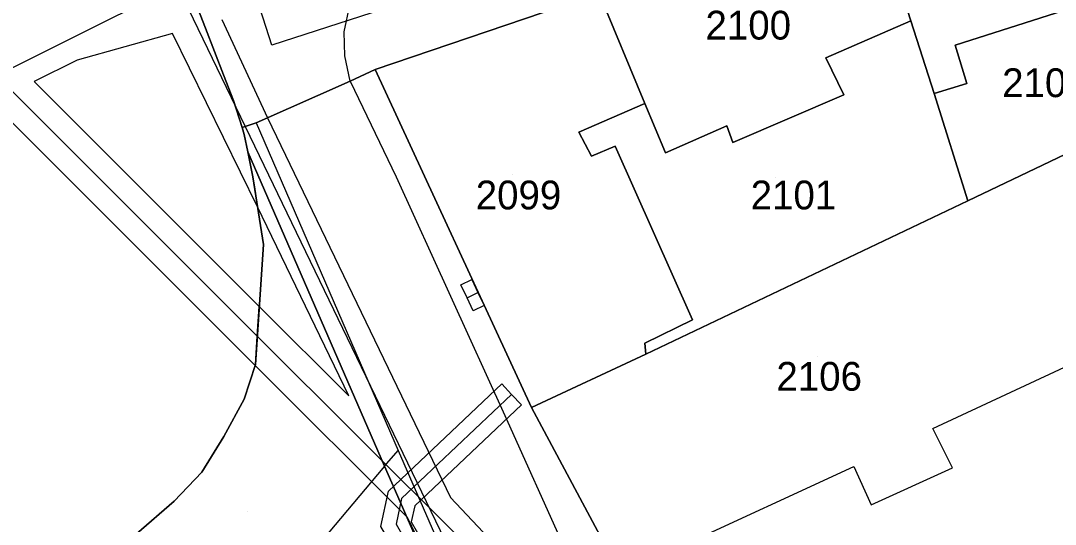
# Model space of a CAD drawing. Extents: x -263423 to -261326, y -1240067 to -1237864.
# Drawn here: x -262787.6 to -262715.7, y -1238800.4 to -1238765.4 of the extents above; entities that cross this region are included whole.
import ezdxf

# ---------------------------------------------------------------- set-up
doc = ezdxf.new("R2010")
doc.units = 0
for name, color, linetype in [('body_kn', 7, 'Continuous'), ('kladpar_druhypozemkov', 7, 'Continuous'), ('kladpar_hranice', 7, 'Continuous'), ('kladpar_parcelnecisla', 7, 'Continuous'), ('kladpar_plochy', 7, 'Continuous'), ('tarchy_linie', 7, 'Continuous'), ('zappar_hrandruhpozemk', 7, 'Continuous')]:
    doc.layers.add(name, color=color, linetype=linetype)

msp = doc.modelspace()

# ---------------------------------------------------------------- linework, layer by layer
at = {"layer": 'body_kn'}
for p, q in [((-262725.75, -1238765.47), (-262725.75, -1238765.47)), ((-262774.79, -1238765.97), (-262774.79, -1238765.97)), ((-262765.15, -1238766.22), (-262765.15, -1238766.22)), ((-262777.1, -1238766.33), (-262777.1, -1238766.33)), ((-262770.18, -1238767.16), (-262770.18, -1238767.16)), ((-262722.66, -1238767.15), (-262722.66, -1238767.15)), ((-262783.73, -1238768.2), (-262783.73, -1238768.2)), ((-262765.1, -1238767.88), (-262765.1, -1238767.88)), ((-262731.67, -1238768.04), (-262731.67, -1238768.04)), ((-262763.01, -1238768.84), (-262763.01, -1238768.84)), ((-262786.71, -1238769.68), (-262786.71, -1238769.68)), ((-262773.55, -1238769.21), (-262773.55, -1238769.21)), ((-262764.73, -1238769.66), (-262764.73, -1238769.66)), ((-262764.73, -1238769.66), (-262764.73, -1238769.66)), ((-262721.85, -1238769.82), (-262721.85, -1238769.82)), ((-262730.42, -1238770.59), (-262730.42, -1238770.59)), ((-262730.42, -1238770.59), (-262730.42, -1238770.59)), ((-262724.14, -1238770.51), (-262724.14, -1238770.51)), ((-262772.86, -1238771), (-262772.86, -1238771)), ((-262744.25, -1238771.2), (-262744.25, -1238771.2)), ((-262771.28, -1238772.54), (-262771.28, -1238772.54)), ((-262771.28, -1238772.54), (-262771.28, -1238772.54)), ((-262770.49, -1238772.19), (-262770.49, -1238772.19)), ((-262770.49, -1238772.19), (-262770.49, -1238772.19)), ((-262772.26, -1238772.88), (-262772.26, -1238772.88)), ((-262772.11, -1238773.36), (-262772.11, -1238773.36)), ((-262772.03, -1238772.8), (-262772.03, -1238772.8)), ((-262772.03, -1238772.8), (-262772.03, -1238772.8)), ((-262748.83, -1238773.2), (-262748.83, -1238773.2)), ((-262738.55, -1238772.76), (-262738.55, -1238772.76)), ((-262746.3, -1238774.17), (-262746.3, -1238774.17)), ((-262738.12, -1238773.91), (-262738.12, -1238773.91)), ((-262771.86, -1238774.57), (-262771.86, -1238774.57)), ((-262747.96, -1238774.86), (-262747.96, -1238774.86)), ((-262742.82, -1238774.64), (-262742.82, -1238774.64)), ((-262771.5, -1238776.29), (-262771.5, -1238776.29)), ((-262761.54, -1238776.3), (-262761.54, -1238776.3)), ((-262771.39, -1238777), (-262771.39, -1238777)), ((-262771.18, -1238778.38), (-262771.18, -1238778.38)), ((-262721.78, -1238777.97), (-262721.78, -1238777.97)), ((-262770.77, -1238781), (-262770.77, -1238781)), ((-262756.29, -1238783.44), (-262756.29, -1238783.44)), ((-262757.04, -1238783.8), (-262757.04, -1238783.8)), ((-262757.04, -1238783.8), (-262757.04, -1238783.8)), ((-262756.61, -1238784.7), (-262756.61, -1238784.7)), ((-262756.61, -1238784.7), (-262756.61, -1238784.7)), ((-262755.85, -1238784.34), (-262755.85, -1238784.34)), ((-262771.06, -1238785.31), (-262771.06, -1238785.31)), ((-262756.18, -1238785.6), (-262756.18, -1238785.6)), ((-262755.42, -1238785.24), (-262755.42, -1238785.24)), ((-262740.93, -1238786.23), (-262740.93, -1238786.23)), ((-262771.2, -1238787.36), (-262771.2, -1238787.36)), ((-262771.2, -1238787.36), (-262771.2, -1238787.36)), ((-262744.24, -1238787.86), (-262744.24, -1238787.86)), ((-262744.18, -1238788.62), (-262744.18, -1238788.62)), ((-262771.35, -1238789.4), (-262771.35, -1238789.4)), ((-262771.33, -1238789.33), (-262771.33, -1238789.33)), ((-262754.19, -1238790.69), (-262754.19, -1238790.69)), ((-262754.19, -1238790.69), (-262754.19, -1238790.69)), ((-262753.51, -1238791.42), (-262753.51, -1238791.42)), ((-262753.51, -1238791.42), (-262753.51, -1238791.42)), ((-262772.11, -1238791.74), (-262772.11, -1238791.74)), ((-262764.83, -1238791.52), (-262764.83, -1238791.52)), ((-262752.82, -1238792.14), (-262752.82, -1238792.14)), ((-262753.98, -1238792.88), (-262753.98, -1238792.88)), ((-262752.13, -1238792.32), (-262752.13, -1238792.32)), ((-262724.23, -1238793.78), (-262724.23, -1238793.78)), ((-262773.52, -1238794.34), (-262773.52, -1238794.34)), ((-262761.41, -1238795.31), (-262761.41, -1238795.31)), ((-262762.34, -1238796.41), (-262762.34, -1238796.41)), ((-262762.34, -1238796.41), (-262762.34, -1238796.41)), ((-262729.71, -1238796.42), (-262729.71, -1238796.42)), ((-262729.71, -1238796.42), (-262729.71, -1238796.42)), ((-262775.06, -1238796.81), (-262775.06, -1238796.81)), ((-262722.86, -1238796.53), (-262722.86, -1238796.53)), ((-262762.08, -1238798.13), (-262762.08, -1238798.13)), ((-262761.59, -1238798.13), (-262761.59, -1238798.13)), ((-262761.59, -1238798.13), (-262761.59, -1238798.13)), ((-262761.17, -1238798.64), (-262761.17, -1238798.64)), ((-262757.76, -1238798.58), (-262757.76, -1238798.58)), ((-262776.98, -1238798.83), (-262776.98, -1238798.83)), ((-262760.25, -1238799.16), (-262760.25, -1238799.16)), ((-262728.52, -1238799.1), (-262728.52, -1238799.1)), ((-262760.76, -1238799.97), (-262760.76, -1238799.97)), ((-262761.55, -1238800.43), (-262761.55, -1238800.43)), ((-262760.49, -1238800.26), (-262760.49, -1238800.26))]:
    msp.add_line(p, q, dxfattribs=at)
at = {"layer": 'kladpar_druhypozemkov'}
for p, q in [((-262716.88, -1238768.56), (-262716.88, -1238768.56)), ((-262753.48, -1238776.16), (-262753.48, -1238776.16)), ((-262735.18, -1238776.36), (-262735.18, -1238776.36)), ((-262732.27, -1238788.78), (-262732.27, -1238788.78)), ((-262771.88, -1238799.56), (-262771.88, -1238799.56))]:
    msp.add_line(p, q, dxfattribs=at)
at = {"layer": 'kladpar_hranice'}
for points in [[(-262714.31, -1238752.58), (-262710.83, -1238763.35), (-262722.66, -1238767.15), (-262721.85, -1238769.82), (-262724.14, -1238770.51), (-262725.75, -1238765.47), (-262728.43, -1238757.12), (-262714.31, -1238752.58)], [(-262728.43, -1238757.12), (-262725.75, -1238765.47), (-262731.67, -1238768.04), (-262730.42, -1238770.59), (-262738.12, -1238773.91), (-262738.55, -1238772.76), (-262742.82, -1238774.64), (-262744.25, -1238771.2), (-262747.43, -1238763.54), (-262728.43, -1238757.12)], [(-262683.92, -1238760.48), (-262668.52, -1238789.97), (-262658.77, -1238808.82), (-262663.57, -1238811.74), (-262668.46, -1238814.7), (-262673.31, -1238817.87), (-262675.23, -1238819.13), (-262683.31, -1238824.42), (-262685.02, -1238825.54), (-262699.71, -1238835.16), (-262713.73, -1238844.16), (-262725.81, -1238830.28), (-262734.56, -1238820.42), (-262740.17, -1238814.09), (-262741.61, -1238811.73), (-262745.93, -1238803.88), (-262752.13, -1238792.32), (-262744.18, -1238788.62), (-262721.78, -1238777.97), (-262710.33, -1238772.51)], [(-262775.97, -1238762.9), (-262774.79, -1238765.97), (-262773.55, -1238769.21), (-262772.86, -1238771), (-262772.26, -1238772.88), (-262772.11, -1238773.36), (-262771.86, -1238774.57), (-262771.5, -1238776.29), (-262770.77, -1238781), (-262771.33, -1238789.33), (-262772.11, -1238791.74), (-262773.52, -1238794.34), (-262775.06, -1238796.81), (-262776.98, -1238798.83), (-262779.59, -1238801.1), (-262782.46, -1238803.31), (-262785.78, -1238805.83), (-262787.4, -1238806.86), (-262788.45, -1238807.53)], [(-262747.43, -1238763.54), (-262763.01, -1238768.84), (-262764.73, -1238769.66), (-262771.28, -1238772.54), (-262772.26, -1238772.88), (-262772.86, -1238771), (-262773.55, -1238769.21), (-262774.79, -1238765.97), (-262775.97, -1238762.9)], [(-262710.83, -1238763.35), (-262709.34, -1238767.56), (-262708.22, -1238770.62), (-262707.91, -1238771.38), (-262710.33, -1238772.51), (-262721.78, -1238777.97), (-262724.14, -1238770.51), (-262721.85, -1238769.82), (-262722.66, -1238767.15), (-262710.83, -1238763.35)], [(-262747.43, -1238763.54), (-262744.25, -1238771.2), (-262748.83, -1238773.2), (-262747.96, -1238774.86), (-262746.3, -1238774.17), (-262740.93, -1238786.23), (-262744.24, -1238787.86), (-262744.18, -1238788.62), (-262752.13, -1238792.32), (-262763.01, -1238768.84), (-262747.43, -1238763.54)], [(-262730.42, -1238770.59), (-262731.67, -1238768.04), (-262725.75, -1238765.47), (-262724.14, -1238770.51), (-262721.78, -1238777.97), (-262744.18, -1238788.62), (-262744.24, -1238787.86), (-262740.93, -1238786.23), (-262746.3, -1238774.17), (-262747.96, -1238774.86), (-262748.83, -1238773.2), (-262744.25, -1238771.2), (-262742.82, -1238774.64), (-262738.55, -1238772.76), (-262738.12, -1238773.91), (-262730.42, -1238770.59)], [(-262759.18, -1238803.66), (-262761.59, -1238798.13), (-262762.34, -1238796.41), (-262771.86, -1238774.57), (-262772.11, -1238773.36), (-262772.26, -1238772.88), (-262771.28, -1238772.54), (-262764.73, -1238769.66), (-262763.01, -1238768.84), (-262752.13, -1238792.32), (-262745.93, -1238803.88)], [(-262761.59, -1238798.13), (-262759.18, -1238803.66), (-262762.6, -1238801.98), (-262764.67, -1238801.71), (-262778.44, -1238817.71), (-262779, -1238819.03), (-262780.15, -1238817.44), (-262787.4, -1238806.86), (-262785.78, -1238805.83), (-262782.46, -1238803.31), (-262779.59, -1238801.1), (-262776.98, -1238798.83), (-262775.06, -1238796.81), (-262773.52, -1238794.34), (-262772.11, -1238791.74), (-262771.33, -1238789.33), (-262770.77, -1238781), (-262771.5, -1238776.29), (-262771.86, -1238774.57), (-262762.34, -1238796.41), (-262761.59, -1238798.13)]]:
    msp.add_lwpolyline(points, dxfattribs=at)
at = {"layer": 'kladpar_plochy'}
for points in [[(-262714.31, -1238752.58), (-262710.83, -1238763.35), (-262722.66, -1238767.15), (-262721.85, -1238769.82), (-262724.14, -1238770.51), (-262725.75, -1238765.47), (-262728.43, -1238757.12)], [(-262728.43, -1238757.12), (-262725.75, -1238765.47), (-262731.67, -1238768.04), (-262730.42, -1238770.59), (-262738.12, -1238773.91), (-262738.55, -1238772.76), (-262742.82, -1238774.64), (-262744.25, -1238771.2), (-262747.43, -1238763.54)], [(-262710.33, -1238772.51), (-262707.91, -1238771.38), (-262700.97, -1238768.38), (-262694.55, -1238765.43), (-262691.56, -1238764.05), (-262683.92, -1238760.48), (-262668.52, -1238789.97), (-262658.77, -1238808.82), (-262663.57, -1238811.74), (-262668.46, -1238814.7), (-262673.31, -1238817.87), (-262675.23, -1238819.13), (-262683.31, -1238824.42), (-262685.02, -1238825.54), (-262699.71, -1238835.16), (-262713.73, -1238844.16), (-262725.81, -1238830.28), (-262734.56, -1238820.42), (-262740.17, -1238814.09), (-262741.61, -1238811.73), (-262745.93, -1238803.88), (-262752.13, -1238792.32), (-262744.18, -1238788.62), (-262721.78, -1238777.97)], [(-262710.83, -1238763.35), (-262709.34, -1238767.56), (-262708.22, -1238770.62), (-262707.91, -1238771.38), (-262710.33, -1238772.51), (-262721.78, -1238777.97), (-262724.14, -1238770.51), (-262721.85, -1238769.82), (-262722.66, -1238767.15)], [(-262747.43, -1238763.54), (-262744.25, -1238771.2), (-262748.83, -1238773.2), (-262747.96, -1238774.86), (-262746.3, -1238774.17), (-262740.93, -1238786.23), (-262744.24, -1238787.86), (-262744.18, -1238788.62), (-262752.13, -1238792.32), (-262763.01, -1238768.84)], [(-262730.42, -1238770.59), (-262731.67, -1238768.04), (-262725.75, -1238765.47), (-262724.14, -1238770.51), (-262721.78, -1238777.97), (-262744.18, -1238788.62), (-262744.24, -1238787.86), (-262740.93, -1238786.23), (-262746.3, -1238774.17), (-262747.96, -1238774.86), (-262748.83, -1238773.2), (-262744.25, -1238771.2), (-262742.82, -1238774.64), (-262738.55, -1238772.76), (-262738.12, -1238773.91)], [(-262761.59, -1238798.13), (-262759.18, -1238803.66), (-262762.6, -1238801.98), (-262764.67, -1238801.71), (-262778.44, -1238817.71), (-262779, -1238819.03), (-262780.15, -1238817.44), (-262787.4, -1238806.86), (-262785.78, -1238805.83), (-262782.46, -1238803.31), (-262779.59, -1238801.1), (-262776.98, -1238798.83), (-262775.06, -1238796.81), (-262773.52, -1238794.34), (-262772.11, -1238791.74), (-262771.33, -1238789.33), (-262770.77, -1238781), (-262771.5, -1238776.29), (-262771.86, -1238774.57), (-262762.34, -1238796.41)]]:
    msp.add_lwpolyline(points, close=True, dxfattribs=at)
for points in [[(-262775.97, -1238762.9), (-262774.79, -1238765.97), (-262773.55, -1238769.21), (-262772.86, -1238771), (-262772.26, -1238772.88), (-262772.11, -1238773.36), (-262771.86, -1238774.57), (-262771.5, -1238776.29), (-262770.77, -1238781), (-262771.33, -1238789.33), (-262772.11, -1238791.74), (-262773.52, -1238794.34), (-262775.06, -1238796.81), (-262776.98, -1238798.83), (-262779.59, -1238801.1), (-262782.46, -1238803.31), (-262785.78, -1238805.83), (-262787.4, -1238806.86), (-262788.45, -1238807.53)], [(-262747.43, -1238763.54), (-262763.01, -1238768.84), (-262764.73, -1238769.66), (-262771.28, -1238772.54), (-262772.26, -1238772.88), (-262772.86, -1238771), (-262773.55, -1238769.21), (-262774.79, -1238765.97), (-262775.97, -1238762.9)], [(-262759.18, -1238803.66), (-262761.59, -1238798.13), (-262762.34, -1238796.41), (-262771.86, -1238774.57), (-262772.11, -1238773.36), (-262772.26, -1238772.88), (-262771.28, -1238772.54), (-262764.73, -1238769.66), (-262763.01, -1238768.84), (-262752.13, -1238792.32), (-262745.93, -1238803.88)]]:
    msp.add_lwpolyline(points, dxfattribs=at)
at = {"layer": 'tarchy_linie'}
for p, q in [((-262789.34, -1238769.25), (-262771.2, -1238787.36)), ((-262756.61, -1238784.7), (-262755.85, -1238784.34))]:
    msp.add_line(p, q, dxfattribs=at)
for points in [[(-262822.74, -1238779.25), (-262789.34, -1238769.25), (-262755.15, -1238752.18), (-262662.78, -1238722.18), (-262575.32, -1238694.81), (-262549.59, -1238684.59), (-262510.76, -1238673.25), (-262446.29, -1238652.03), (-262387.97, -1238633.8), (-262274.41, -1238597.6), (-262267.42, -1238595.28), (-262264.24, -1238594.43)], [(-262574.59, -1238703.94), (-262770.18, -1238767.16), (-262771, -1238764.62)], [(-262786, -1238738.54), (-262780.24, -1238755.79), (-262772.03, -1238772.8)], [(-262773.67, -1238765.37), (-262770.49, -1238772.19), (-262771.28, -1238772.54), (-262772.03, -1238772.8), (-262772.26, -1238772.88), (-262772.11, -1238773.36), (-262771.86, -1238774.57), (-262771.5, -1238776.29), (-262771.39, -1238777), (-262771.18, -1238778.38), (-262777.1, -1238766.33), (-262783.73, -1238768.2), (-262786.71, -1238769.68), (-262771.06, -1238785.31), (-262771.2, -1238787.36), (-262771.33, -1238789.33), (-262771.35, -1238789.4), (-262789.7, -1238771.08)], [(-262710.39, -1238856.61), (-262724.92, -1238841.37), (-262756.69, -1238808), (-262756.55, -1238807.94), (-262757.99, -1238804.68), (-262758.4, -1238804.84), (-262760.76, -1238799.97), (-262771.35, -1238789.4), (-262771.33, -1238789.33), (-262771.2, -1238787.36), (-262771.06, -1238785.31), (-262764.83, -1238791.52), (-262771.18, -1238778.38), (-262771.39, -1238777), (-262771.5, -1238776.29), (-262771.86, -1238774.57), (-262772.11, -1238773.36), (-262772.26, -1238772.88), (-262772.03, -1238772.8), (-262771.28, -1238772.54), (-262770.49, -1238772.19)], [(-262770.49, -1238772.19), (-262757.76, -1238798.58), (-262708.37, -1238850.94)], [(-262772.03, -1238772.8), (-262755.59, -1238806.88), (-262723.73, -1238840.23), (-262691.13, -1238874.43), (-262655.04, -1238918.37), (-262645, -1238927), (-262617.88, -1238949.54), (-262580.53, -1238981.01), (-262543.12, -1239012.67), (-262515.94, -1239037.69)], [(-262757.04, -1238783.8), (-262756.29, -1238783.44), (-262755.85, -1238784.34), (-262755.42, -1238785.24), (-262756.18, -1238785.6), (-262756.61, -1238784.7), (-262757.04, -1238783.8)], [(-262771.2, -1238787.36), (-262757.05, -1238801.48), (-262709.5, -1238852), (-262708.75, -1238858), (-262703.43, -1238863.18), (-262664.5, -1238908), (-262656.5, -1238912.5), (-262648.48, -1238920.56), (-262644.5, -1238925), (-262616.29, -1238948.2), (-262540.89, -1239012.39), (-262511.94, -1239035.93)], [(-262754.19, -1238790.69), (-262753.51, -1238791.42), (-262752.82, -1238792.14), (-262760.25, -1238799.16), (-262760.49, -1238800.26), (-262758.4, -1238803.89), (-262759.27, -1238804.39), (-262760.13, -1238804.88), (-262762.6, -1238800.59), (-262762.08, -1238798.13), (-262754.19, -1238790.69)], [(-262753.51, -1238791.42), (-262761.17, -1238798.64), (-262761.55, -1238800.43), (-262759.27, -1238804.39)]]:
    msp.add_lwpolyline(points, dxfattribs=at)
at = {"layer": 'zappar_hrandruhpozemk'}
for p, q in [((-262771.28, -1238772.54), (-262761.41, -1238795.31)), ((-262762.34, -1238796.41), (-262780.15, -1238817.44)), ((-262745.93, -1238803.88), (-262729.71, -1238796.42)), ((-262729.71, -1238796.42), (-262728.52, -1238799.1)), ((-262728.52, -1238799.1), (-262722.86, -1238796.53))]:
    msp.add_line(p, q, dxfattribs=at)
for points in [[(-262764.73, -1238769.66), (-262765.1, -1238767.88), (-262765.15, -1238766.22), (-262764.76, -1238764.38), (-262764.05, -1238763.11)], [(-262764.73, -1238769.66), (-262761.54, -1238776.3), (-262753.98, -1238792.88), (-262745.6, -1238811.51), (-262736.41, -1238821.56), (-262725.83, -1238833.2)], [(-262722.86, -1238796.53), (-262724.23, -1238793.78), (-262705.27, -1238784.95)], [(-262762.34, -1238796.41), (-262761.41, -1238795.31), (-262757.54, -1238804.18)]]:
    msp.add_lwpolyline(points, dxfattribs=at)

# ---------------------------------------------------------------- texts
at = {"layer": 'kladpar_parcelnecisla'}
for s, p in [('2100', (-262740.03, -1238766.76)), ('2103', (-262719.401, -1238770.76)), ('2099', (-262756.008, -1238778.56)), ('2101', (-262736.889, -1238778.56)), ('2106', (-262735.099, -1238791.16))]:
    msp.add_text(s, height=2, dxfattribs=at).set_placement(p)

doc.saveas('drawing.dxf')
